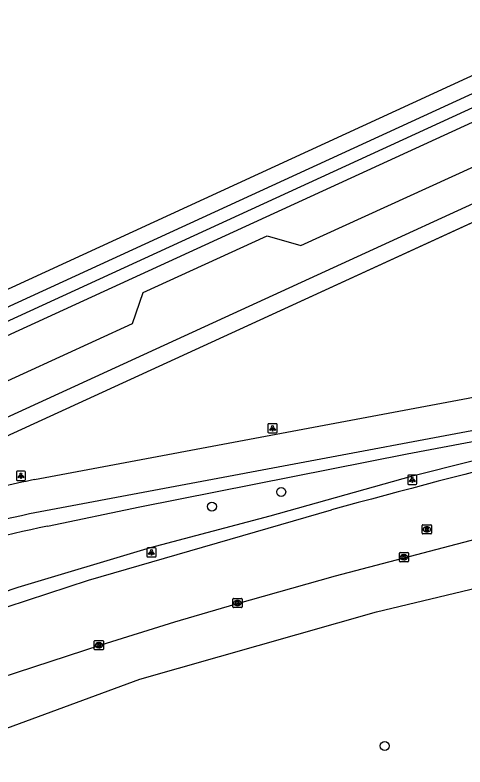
# Model space of a CAD drawing. Extents: x 155018 to 156648, y 383980 to 385733.
# Drawn here: x 155644.9 to 155693.8, y 384169 to 384250.7 of the extents above; entities that cross this region are included whole.
import ezdxf

# ---------------------------------------------------------------- set-up
doc = ezdxf.new("R2010")
doc.units = 0
for name, color, linetype in [('IMGEO_Boom', 7, 'Continuous'), ('IMGEO_Fietspad_gesloten', 7, 'Continuous'), ('IMGEO_Groenvoorziening', 7, 'Continuous'), ('IMGEO_Hek', 7, 'Continuous'), ('IMGEO_Kolk', 7, 'Continuous'), ('IMGEO_Lichtpunt', 7, 'Continuous'), ('IMGEO_Rijbaan_lokaal_gesloten', 7, 'Continuous'), ('IMGEO_Rijbaan_regionaal_gesloten', 7, 'Continuous'), ('IMGEO_Rioolput', 7, 'Continuous'), ('IMGEO_Waterloop', 7, 'Continuous')]:
    doc.layers.add(name, color=color, linetype=linetype)

msp = doc.modelspace()

# ---------------------------------------------------------------- linework, layer by layer
at = {"layer": 'IMGEO_Boom'}
for centre in [(155673.849, 384198.835), (155666.318, 384197.249), (155685.116, 384171.241)]:
    msp.add_circle(centre, 0.489, dxfattribs=at)
at = {"layer": 'IMGEO_Fietspad_gesloten'}
for points in [[(155733.73, 384212.809), (155724.531, 384211.083), (155646.495, 384196.444)], [(155647.043, 384200.181), (155710.002, 384211.997)]]:
    msp.add_lwpolyline(points, dxfattribs=at)
for centre, radius, start, end in [((155667.611, 384096.197), 105.998, 101.18855, 105.31997), ((155672.224, 384073.838), 125.276, 101.85182, 114.96234)]:
    msp.add_arc(centre, radius, start, end, dxfattribs=at)
at = {"layer": 'IMGEO_Groenvoorziening'}
for points in [[(155693.535, 384364.451), (155693.831, 384364.617), (155695.709, 384365.6), (155697.73, 384366.243), (155699.831, 384366.525), (155701.949, 384366.438), (155704.021, 384365.984), (155705.981, 384365.178), (155707.772, 384364.043), (155709.339, 384362.614), (155710.634, 384360.936), (155734.007, 384318.555), (155754.436, 384284.124), (155755.348, 384282.388), (155755.91, 384280.51), (155756.102, 384278.559), (155755.917, 384276.607), (155755.362, 384274.727), (155754.456, 384272.987), (155753.235, 384271.454), (155751.742, 384270.183), (155750.034, 384269.221), (155705.372, 384248.995), (155562.839, 384183.477)], [(155563.881, 384179.089), (155706.993, 384244.656), (155730.526, 384255.388)], [(155566.214, 384169.267), (155669.337, 384216.514), (155713.723, 384236.87)], [(155648.426, 384195.113), (155658.496, 384197.204), (155687.548, 384202.993), (155725.208, 384210.079), (155727.888, 384210.583), (155725.33, 384209.898), (155716.646, 384207.574), (155700.971, 384203.78), (155687.975, 384200.524), (155672.602, 384196.194), (155659.605, 384192.781), (155645.203, 384188.455), (155631.439, 384183.778), (155601.644, 384173.319), (155577.463, 384163.91), (155568.361, 384160.227)], [(155635.729, 384170.113), (155658.49, 384178.478), (155684.215, 384185.803), (155698.587, 384189.242)]]:
    msp.add_lwpolyline(points, dxfattribs=at)
msp.add_arc((155681.316, 384036.492), 161.995, 101.71429, 112.1854, dxfattribs=at)
at = {"layer": 'IMGEO_Hek'}
msp.add_lwpolyline([(155566.214, 384169.267), (155669.337, 384216.514), (155720.984, 384240.2), (155730.975, 384244.851)], dxfattribs=at)
at = {"layer": 'IMGEO_Kolk'}
for p, q in [((155686.697, 384191.324), (155686.697, 384192.176)), ((155686.772, 384192.25), (155687.624, 384192.25)), ((155687.185, 384192.03), (155687.21, 384192.03)), ((155687.698, 384192.176), (155687.698, 384191.324)), ((155687.624, 384191.25), (155686.772, 384191.25)), ((155687.208, 384191.47), (155687.183, 384191.47)), ((155668.596, 384186.35), (155668.596, 384187.202)), ((155668.671, 384187.276), (155669.523, 384187.276)), ((155669.084, 384187.056), (155669.109, 384187.056)), ((155669.597, 384187.202), (155669.597, 384186.35)), ((155669.523, 384186.276), (155668.671, 384186.276)), ((155669.107, 384186.496), (155669.082, 384186.496)), ((155653.53, 384181.762), (155653.53, 384182.614)), ((155653.605, 384182.688), (155654.457, 384182.688)), ((155654.531, 384182.614), (155654.531, 384181.762)), ((155654.041, 384181.908), (155654.016, 384181.908)), ((155654.018, 384182.468), (155654.043, 384182.468)), ((155654.457, 384181.688), (155653.605, 384181.688))]:
    msp.add_line(p, q, dxfattribs=at)
for points in [[(155686.697, 384191.324), (155686.697, 384192.176)], [(155686.772, 384192.25), (155687.624, 384192.25)], [(155687.018, 384191.95), (155687.141, 384191.95), (155687.141, 384191.799), (155687.271, 384191.95), (155687.435, 384191.95), (155687.289, 384191.799), (155687.442, 384191.55), (155687.29, 384191.55), (155687.205, 384191.714), (155687.141, 384191.647), (155687.141, 384191.55), (155687.018, 384191.55), (155687.018, 384191.95)], [(155687.698, 384192.176), (155687.698, 384191.324)], [(155687.624, 384191.25), (155686.772, 384191.25)], [(155668.596, 384186.35), (155668.596, 384187.202)], [(155668.671, 384187.276), (155669.523, 384187.276)], [(155668.917, 384186.976), (155669.04, 384186.976), (155669.04, 384186.825), (155669.17, 384186.976), (155669.334, 384186.976), (155669.188, 384186.825), (155669.341, 384186.576), (155669.189, 384186.576), (155669.104, 384186.74), (155669.04, 384186.673), (155669.04, 384186.576), (155668.917, 384186.576), (155668.917, 384186.976)], [(155669.597, 384187.202), (155669.597, 384186.35)], [(155669.523, 384186.276), (155668.671, 384186.276)], [(155653.53, 384181.762), (155653.53, 384182.614)], [(155653.605, 384182.688), (155654.457, 384182.688)], [(155654.531, 384182.614), (155654.531, 384181.762)], [(155653.851, 384182.388), (155653.974, 384182.388), (155653.974, 384182.237), (155654.104, 384182.388), (155654.268, 384182.388), (155654.122, 384182.237), (155654.275, 384181.988), (155654.123, 384181.988), (155654.038, 384182.152), (155653.974, 384182.085), (155653.974, 384181.988), (155653.851, 384181.988), (155653.851, 384182.388)], [(155654.457, 384181.688), (155653.605, 384181.688)]]:
    msp.add_lwpolyline(points, dxfattribs=at)
for centre, start, end in [((155686.774, 384192.174), 91.55205, 178.44795), ((155686.774, 384192.174), 91.55205, 178.44795), ((155687.622, 384192.174), 1.55205, 88.44795), ((155687.622, 384192.174), 1.55205, 88.44795), ((155686.774, 384191.326), 181.55205, 268.44795), ((155686.774, 384191.326), 181.55205, 268.44795), ((155687.622, 384191.326), 271.55205, 358.44795), ((155687.622, 384191.326), 271.55205, 358.44795), ((155668.673, 384187.2), 91.55205, 178.44795), ((155668.673, 384187.2), 91.55205, 178.44795), ((155669.521, 384187.2), 1.55205, 88.44795), ((155669.521, 384187.2), 1.55205, 88.44795), ((155668.673, 384186.352), 181.55205, 268.44795), ((155668.673, 384186.352), 181.55205, 268.44795), ((155669.521, 384186.352), 271.55205, 358.44795), ((155669.521, 384186.352), 271.55205, 358.44795), ((155653.607, 384182.612), 91.55205, 178.44795), ((155653.607, 384182.612), 91.55205, 178.44795), ((155654.455, 384182.612), 1.55205, 88.44795), ((155654.455, 384182.612), 1.55205, 88.44795), ((155653.607, 384181.764), 181.55205, 268.44795), ((155653.607, 384181.764), 181.55205, 268.44795), ((155654.455, 384181.764), 271.55205, 358.44795), ((155654.455, 384181.764), 271.55205, 358.44795)]:
    msp.add_arc(centre, 0.0765, start, end, dxfattribs=at)
for centre, major_axis, ratio, start_param, end_param in [((155687.184, 384191.75), (-0.387, 0.002), 0.722429, 4.712389, 7.853982), ((155687.209, 384191.75), (-0.39, 0.002), 0.717154, 1.570796, 4.712389), ((155669.083, 384186.776), (-0.387, 0.002), 0.722429, 4.712389, 7.853982), ((155669.108, 384186.776), (-0.39, 0.002), 0.717154, 1.570796, 4.712389), ((155654.017, 384182.188), (-0.387, 0.002), 0.722429, 4.712389, 7.853982), ((155654.042, 384182.188), (-0.39, 0.002), 0.717154, 1.570796, 4.712389)]:
    msp.add_ellipse(centre, major_axis=major_axis, ratio=ratio, start_param=start_param, end_param=end_param, dxfattribs=at)
at = {"layer": 'IMGEO_Lichtpunt'}
for p, q in [((155673.316, 384206.253), (155672.508, 384206.253)), ((155673.316, 384206.253), (155672.508, 384206.253)), ((155672.414, 384206.158), (155672.414, 384205.351)), ((155672.414, 384206.158), (155672.414, 384205.351)), ((155673.41, 384205.351), (155673.41, 384206.158)), ((155673.41, 384205.351), (155673.41, 384206.158)), ((155672.508, 384205.257), (155673.316, 384205.257)), ((155672.508, 384205.257), (155673.316, 384205.257)), ((155645.054, 384200.995), (155645.054, 384200.188)), ((155645.054, 384200.995), (155645.054, 384200.188)), ((155645.956, 384201.09), (155645.148, 384201.09)), ((155645.956, 384201.09), (155645.148, 384201.09)), ((155646.05, 384200.188), (155646.05, 384200.995)), ((155646.05, 384200.188), (155646.05, 384200.995)), ((155687.604, 384200.555), (155687.604, 384199.748)), ((155687.604, 384200.555), (155687.604, 384199.748)), ((155688.506, 384200.65), (155687.698, 384200.65)), ((155688.506, 384200.65), (155687.698, 384200.65)), ((155688.6, 384199.748), (155688.6, 384200.555)), ((155688.6, 384199.748), (155688.6, 384200.555)), ((155645.148, 384200.094), (155645.956, 384200.094)), ((155645.148, 384200.094), (155645.956, 384200.094)), ((155687.698, 384199.654), (155688.506, 384199.654)), ((155687.698, 384199.654), (155688.506, 384199.654)), ((155659.246, 384192.672), (155659.246, 384191.865)), ((155659.246, 384192.672), (155659.246, 384191.865)), ((155660.148, 384192.767), (155659.34, 384192.767)), ((155660.148, 384192.767), (155659.34, 384192.767)), ((155660.242, 384191.865), (155660.242, 384192.672)), ((155660.242, 384191.865), (155660.242, 384192.672)), ((155659.34, 384191.771), (155660.148, 384191.771)), ((155659.34, 384191.771), (155660.148, 384191.771))]:
    msp.add_line(p, q, dxfattribs=at)
for points in [[(155672.788, 384205.822), (155672.827, 384205.794), (155672.639, 384205.532), (155672.601, 384205.559), (155672.788, 384205.822)], [(155672.89, 384205.774), (155672.937, 384205.774), (155672.937, 384205.452), (155672.89, 384205.452), (155672.89, 384205.774)], [(155673, 384205.794), (155673.038, 384205.821), (155673.225, 384205.559), (155673.186, 384205.531), (155673, 384205.794)], [(155645.428, 384200.659), (155645.467, 384200.631), (155645.279, 384200.369), (155645.241, 384200.396), (155645.428, 384200.659)], [(155645.53, 384200.611), (155645.577, 384200.611), (155645.577, 384200.289), (155645.53, 384200.289), (155645.53, 384200.611)], [(155645.64, 384200.631), (155645.678, 384200.658), (155645.865, 384200.396), (155645.826, 384200.368), (155645.64, 384200.631)], [(155687.978, 384200.219), (155688.017, 384200.191), (155687.829, 384199.929), (155687.791, 384199.956), (155687.978, 384200.219)], [(155688.08, 384200.171), (155688.127, 384200.171), (155688.127, 384199.849), (155688.08, 384199.849), (155688.08, 384200.171)], [(155688.19, 384200.191), (155688.228, 384200.218), (155688.415, 384199.956), (155688.376, 384199.928), (155688.19, 384200.191)], [(155659.62, 384192.336), (155659.659, 384192.308), (155659.471, 384192.046), (155659.433, 384192.073), (155659.62, 384192.336)], [(155659.832, 384192.308), (155659.87, 384192.335), (155660.057, 384192.073), (155660.018, 384192.045), (155659.832, 384192.308)], [(155659.722, 384192.288), (155659.769, 384192.288), (155659.769, 384191.966), (155659.722, 384191.966), (155659.722, 384192.288)]]:
    msp.add_lwpolyline(points, dxfattribs=at)
for centre in [(155672.913, 384205.956), (155645.553, 384200.793), (155688.103, 384200.353), (155659.745, 384192.47)]:
    msp.add_circle(centre, 0.0994, dxfattribs=at)
for centre, start, end in [((155672.508, 384206.158), 90, 180), ((155672.508, 384206.158), 90, 180), ((155673.316, 384206.158), 0, 90), ((155673.316, 384206.158), 0, 90), ((155672.508, 384205.351), 180, 270), ((155672.508, 384205.351), 180, 270), ((155673.316, 384205.351), 270, 0), ((155673.316, 384205.351), 270, 360), ((155645.148, 384200.995), 90, 180), ((155645.148, 384200.995), 90, 180), ((155645.956, 384200.995), 0, 90), ((155645.956, 384200.995), 0, 90), ((155687.698, 384200.555), 90, 180), ((155687.698, 384200.555), 90, 180), ((155688.506, 384200.555), 0, 90), ((155688.506, 384200.555), 0, 90), ((155645.148, 384200.188), 180, 270), ((155645.148, 384200.188), 180, 270), ((155645.956, 384200.188), 270, 0), ((155645.956, 384200.188), 270, 360), ((155687.698, 384199.748), 180, 270), ((155687.698, 384199.748), 180, 270), ((155688.506, 384199.748), 270, 0), ((155688.506, 384199.748), 270, 360), ((155659.34, 384192.672), 90, 180), ((155659.34, 384192.672), 90, 180), ((155660.148, 384192.672), 0, 90), ((155660.148, 384192.672), 0, 90), ((155659.34, 384191.865), 180, 270), ((155659.34, 384191.865), 180, 270), ((155660.148, 384191.865), 270, 0), ((155660.148, 384191.865), 270, 360)]:
    msp.add_arc(centre, 0.0946, start, end, dxfattribs=at)
at = {"layer": 'IMGEO_Rijbaan_lokaal_gesloten'}
for points in [[(155564.933, 384174.659), (155618.156, 384199.028), (155657.682, 384217.151), (155658.829, 384220.499), (155672.339, 384226.664), (155675.972, 384225.604), (155708.901, 384240.601), (155718.133, 384244.851), (155717.367, 384246.855), (155755.14, 384264.102), (155755.806, 384264.434)], [(155729.409, 384245.795), (155722.494, 384242.655), (155720.726, 384242.024), (155710.033, 384237.17), (155668.581, 384218.194), (155619.608, 384195.718), (155576.013, 384175.782), (155565.781, 384171.091)]]:
    msp.add_lwpolyline(points, dxfattribs=at)
at = {"layer": 'IMGEO_Rijbaan_regionaal_gesloten'}
for points in [[(155639.604, 384177.431), (155654.263, 384182.225), (155662.292, 384184.731), (155668.855, 384186.648), (155679.749, 384189.707), (155706.129, 384196.627), (155730.198, 384202.675), (155752.342, 384208.24), (155758.214, 384209.508), (155758.201, 384209.588), (155790.648, 384216.134)], [(155590.266, 384167.946), (155610.867, 384175.505), (155652.902, 384189.245), (155679.324, 384196.889)]]:
    msp.add_lwpolyline(points, dxfattribs=at)
msp.add_arc((155929.25, 383286.766), 943.815, 102.442057, 105.355307, dxfattribs=at)
at = {"layer": 'IMGEO_Rioolput'}
for p, q in [((155689.184, 384194.345), (155689.184, 384195.197)), ((155689.259, 384195.271), (155690.111, 384195.271)), ((155689.672, 384195.051), (155689.697, 384195.051)), ((155690.185, 384195.197), (155690.185, 384194.345)), ((155690.111, 384194.271), (155689.259, 384194.271)), ((155689.695, 384194.491), (155689.67, 384194.491))]:
    msp.add_line(p, q, dxfattribs=at)
for points in [[(155689.184, 384194.345), (155689.184, 384195.197)], [(155689.259, 384195.271), (155690.111, 384195.271)], [(155689.773, 384194.969), (155689.521, 384194.971), (155689.521, 384194.571)], [(155689.699, 384194.89), (155689.645, 384194.89), (155689.645, 384194.809)], [(155689.645, 384194.809), (155689.697, 384194.809)], [(155690.185, 384195.197), (155690.185, 384194.345)], [(155690.111, 384194.271), (155689.259, 384194.271)], [(155689.521, 384194.571), (155689.645, 384194.571), (155689.645, 384194.733), (155689.656, 384194.733)], [(155689.703, 384194.704), (155689.774, 384194.571), (155689.914, 384194.571), (155689.849, 384194.697)]]:
    msp.add_lwpolyline(points, dxfattribs=at)
for centre, radius, start, end in [((155689.261, 384195.195), 0.0765, 91.55205, 178.44795), ((155689.261, 384195.195), 0.0765, 91.55205, 178.44795), ((155689.681, 384194.998), 0.19, 274.7715, 282.96867), ((155689.705, 384194.794), 0.0964, 77.00612, 93.18647), ((155689.719, 384194.851), 0.0378, 276.66336, 79.67722), ((155689.772, 384194.859), 0.109, 350.36119, 89.41601), ((155689.77, 384194.859), 0.112, 277.58423, 350.98172), ((155690.109, 384195.195), 0.0765, 1.55205, 88.44795), ((155690.109, 384195.195), 0.0765, 1.55205, 88.44795), ((155689.261, 384194.347), 0.0765, 181.55205, 268.44795), ((155689.261, 384194.347), 0.0765, 181.55205, 268.44795), ((155689.655, 384194.68), 0.0533, 26.02933, 88.69889), ((155689.754, 384194.644), 0.108, 29.51342, 73.79051), ((155690.109, 384194.347), 0.0765, 271.55205, 358.44795), ((155690.109, 384194.347), 0.0765, 271.55205, 358.44795)]:
    msp.add_arc(centre, radius, start, end, dxfattribs=at)
for centre, major_axis, ratio, start_param, end_param in [((155689.671, 384194.771), (-0.387, 0.002), 0.722429, 4.712389, 7.853982), ((155689.696, 384194.771), (-0.39, 0.002), 0.717154, 1.570796, 4.712389)]:
    msp.add_ellipse(centre, major_axis=major_axis, ratio=ratio, start_param=start_param, end_param=end_param, dxfattribs=at)
at = {"layer": 'IMGEO_Waterloop'}
for points in [[(155691.738, 384368.63), (155694.573, 384370.233), (155696.525, 384370.929), (155698.564, 384371.302), (155700.635, 384371.343), (155702.687, 384371.051), (155704.665, 384370.434), (155706.518, 384369.507), (155708.199, 384368.294), (155709.663, 384366.828), (155712.541, 384362.718), (155733.739, 384325.72), (155757.891, 384283.625), (155758.673, 384281.76), (155759.137, 384279.791), (155759.269, 384277.772), (155759.065, 384275.759), (155758.531, 384273.808), (155757.682, 384271.972), (155756.542, 384270.301), (155755.14, 384268.842), (155753.517, 384267.635), (155563.566, 384180.417)], [(155563.226, 384181.846), (155733.469, 384259.973), (155751.54, 384268.19), (155753.314, 384269.345), (155754.85, 384270.802), (155756.098, 384272.512), (155757.017, 384274.42), (155757.576, 384276.461), (155757.758, 384278.57), (155757.557, 384280.678), (155756.979, 384282.714), (155731.942, 384326.781), (155711.923, 384361.93), (155709.493, 384365.349), (155708.151, 384366.993), (155706.529, 384368.361), (155704.683, 384369.406), (155702.675, 384370.093), (155700.575, 384370.397), (155698.455, 384370.308), (155696.387, 384369.83), (155694.444, 384368.979), (155692.14, 384367.697)]]:
    msp.add_lwpolyline(points, dxfattribs=at)

doc.saveas('drawing.dxf')
